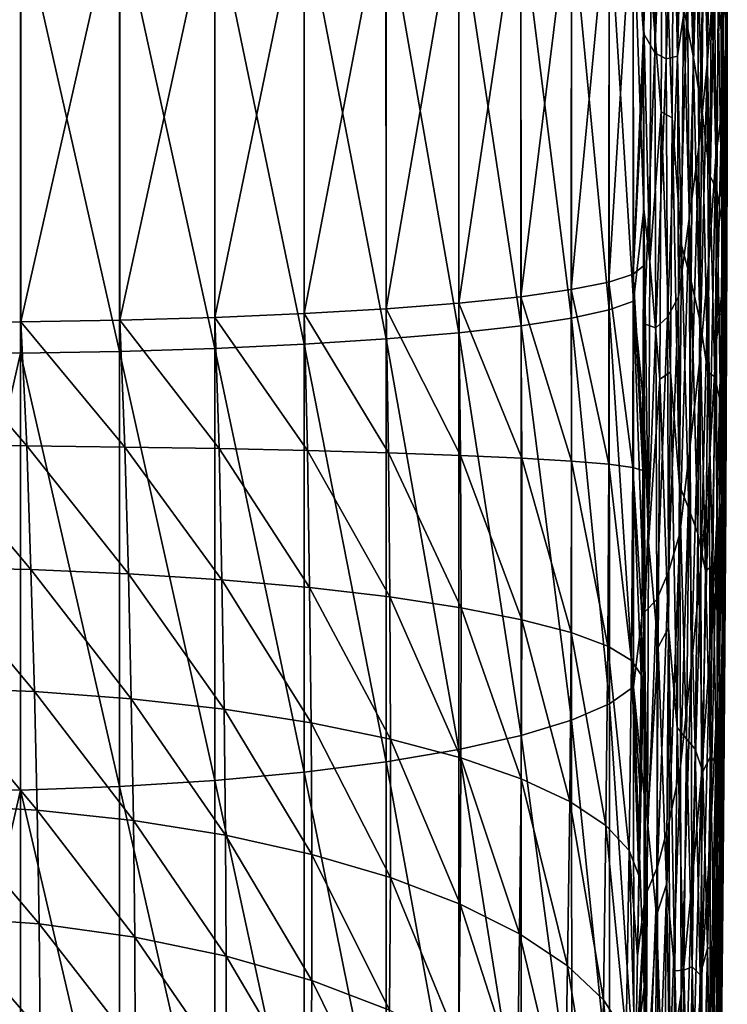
# Model space of a CAD drawing. Header units: metres. Extents: x -22 to 73, y -229 to 22.
# Tile 393 of 447: x 69.6 to 72.54, y -4.54 to -0.45. Entities that reach past the tile are written whole.
import ezdxf

# ---------------------------------------------------------------- set-up
doc = ezdxf.new("R2010")
doc.units = ezdxf.units.M
doc.layers.add('solid_509500_SW0001', color=7, linetype='CONTINUOUS')

msp = doc.modelspace()

# ---------------------------------------------------------------- linework, layer by layer
at = {"layer": 'solid_509500_SW0001'}
for points in [[(72.327446, 0.415162, 81.671509), (72.333565, -0.597671, 81.400063), (72.369118, 0.655304, 80.158669)], [(72.333565, -0.597671, 81.400063), (72.37606, -0.315713, 79.846611), (72.369118, 0.655304, 80.158669)], [(72.53997, -1.048313, 67.994186), (72.538803, -0.074412, 66.602036), (72.539543, 0.633861, 67.095177)], [(72.54071, -0.342512, 68.489906), (72.53997, -1.048313, 67.994186), (72.539543, 0.633861, 67.095177)], [(72.358322, -0.394793, 55.442562), (72.36483, 0.581165, 55.748699), (72.398659, -0.596896, 56.997326)], [(72.36483, 0.581165, 55.748699), (72.405655, 0.325987, 57.34071), (72.398659, -0.596896, 56.997326)], [(72.236053, 0.567881, 84.728706), (72.192879, -0.501645, 86.087738), (72.240433, -0.584389, 84.55912)], [(72.193161, 0.143769, 86.094421), (72.192879, -0.501645, 86.087738), (72.236053, 0.567881, 84.728706)], [(72.236053, 0.567881, 84.728706), (72.240433, -0.584389, 84.55912), (72.28215, 0.476041, 83.221375)], [(72.451561, 0.211377, 76.634262), (72.457733, -0.631778, 76.226578), (72.482094, 0.549138, 75.001854)], [(72.457733, -0.631778, 76.226578), (72.487938, -0.237899, 74.575127), (72.482094, 0.549138, 75.001854)], [(72.240433, -0.584389, 84.55912), (72.287552, -0.608948, 82.997742), (72.28215, 0.476041, 83.221375)], [(72.28215, 0.476041, 83.221375), (72.287552, -0.608948, 82.997742), (72.327446, 0.415162, 81.671509)], [(72.287552, -0.608948, 82.997742), (72.333565, -0.597671, 81.400063), (72.327446, 0.415162, 81.671509)], [(72.503212, -0.386826, 62.402004), (72.507996, 0.371238, 62.855034), (72.524117, -0.559291, 64.244812)], [(72.507996, 0.371238, 62.855034), (72.527718, 0.170344, 64.720482), (72.524117, -0.559291, 64.244812)], [(72.531158, 0.112554, 70.863762), (72.53334, -0.606681, 70.377541), (72.53997, 0.364715, 68.983597)], [(72.53334, -0.606681, 70.377541), (72.54071, -0.342512, 68.489906), (72.53997, 0.364715, 68.983597)], [(72.398659, -0.596896, 56.997326), (72.405655, 0.325987, 57.34071), (72.435593, -0.81813, 58.58255)], [(72.405655, 0.325987, 57.34071), (72.442719, 0.046175, 58.957954), (72.435593, -0.81813, 58.58255)], [(72.223381, -0.291808, 50.864441), (72.272118, 0.27264, 52.464787), (72.26683, -0.829284, 52.27449)], [(72.26683, -0.829284, 52.27449), (72.272118, 0.27264, 52.464787), (72.311447, -0.854162, 53.771172)], [(72.272118, 0.27264, 52.464787), (72.317741, 0.191698, 54.011242), (72.311447, -0.854162, 53.771172)], [(72.415855, -0.072255, 78.250969), (72.422073, -0.973962, 77.868034), (72.451561, 0.211377, 76.634262)], [(72.422073, -0.973962, 77.868034), (72.457733, -0.631778, 76.226578), (72.451561, 0.211377, 76.634262)], [(72.311447, -0.854162, 53.771172), (72.317741, 0.191698, 54.011242), (72.350883, -1.382699, 55.177532)], [(72.317741, 0.191698, 54.011242), (72.358322, -0.394793, 55.442562), (72.350883, -1.382699, 55.177532)], [(72.524117, -0.559291, 64.244812), (72.527718, 0.170344, 64.720482), (72.536591, -0.78529, 66.112648)], [(72.527718, 0.170344, 64.720482), (72.538803, -0.074412, 66.602036), (72.536591, -0.78529, 66.112648)], [(72.150581, 0.101855, 86.512016), (72.192879, -0.501645, 86.087738), (72.193161, 0.143769, 86.094421)], [(69.608696, 0.11676, 88.970963), (69.194641, 0.115882, 88.99968), (69.193993, -1.703648, 88.930779)], [(69.608696, 0.11676, 88.970963), (69.193993, -1.703648, 88.930779), (69.608711, -1.701468, 88.902061)], [(69.608696, 0.11676, 88.970963), (69.608711, -1.701468, 88.902061), (70.019508, 0.116083, 88.884048)], [(69.608711, -1.701468, 88.902061), (70.019493, -1.694563, 88.815331), (70.019508, 0.116083, 88.884048)], [(70.019508, 0.116083, 88.884048), (70.019493, -1.694563, 88.815331), (70.414154, 0.115098, 88.740631)], [(70.019493, -1.694563, 88.815331), (70.414108, -1.683068, 88.672279), (70.414154, 0.115098, 88.740631)], [(70.414154, 0.115098, 88.740631), (70.414108, -1.683068, 88.672279), (70.784904, 0.113825, 88.543518)], [(70.414108, -1.683068, 88.672279), (70.784821, -1.667208, 88.475708), (70.784904, 0.113825, 88.543518)], [(70.784904, 0.113825, 88.543518), (70.784821, -1.667208, 88.475708), (71.124504, 0.112288, 88.296562)], [(70.784821, -1.667208, 88.475708), (71.124367, -1.647295, 88.229485), (71.124504, 0.112288, 88.296562)], [(71.124504, 0.112288, 88.296562), (71.124367, -1.647295, 88.229485), (71.4263, 0.110518, 88.004616)], [(71.124367, -1.647295, 88.229485), (71.426094, -1.623717, 87.938416), (71.4263, 0.110518, 88.004616)], [(71.4263, 0.110518, 88.004616), (71.426094, -1.623717, 87.938416), (71.684372, 0.10855, 87.673393)], [(71.426094, -1.623717, 87.938416), (71.684097, -1.596937, 87.608208), (71.684372, 0.10855, 87.673393)], [(71.684372, 0.10855, 87.673393), (71.684097, -1.596937, 87.608208), (71.893677, 0.106422, 87.30938)], [(71.684097, -1.596937, 87.608208), (71.893311, -1.56748, 87.245338), (71.893677, 0.106422, 87.30938)], [(71.893677, 0.106422, 87.30938), (71.893311, -1.56748, 87.245338), (72.050095, 0.104176, 86.919708)], [(71.893311, -1.56748, 87.245338), (72.049644, -1.535923, 86.856903), (72.050095, 0.104176, 86.919708)], [(72.050095, 0.104176, 86.919708), (72.049644, -1.535923, 86.856903), (72.150581, 0.101855, 86.512016)], [(72.049644, -1.535923, 86.856903), (72.15004, -1.502883, 86.450523), (72.150581, 0.101855, 86.512016)], [(72.150581, 0.101855, 86.512016), (72.15004, -1.502883, 86.450523), (72.192879, -0.501645, 86.087738)], [(72.513527, -0.092031, 72.732147), (72.517014, -0.834868, 72.261864), (72.531158, 0.112554, 70.863762)], [(72.517014, -0.834868, 72.261864), (72.53334, -0.606681, 70.377541), (72.531158, 0.112554, 70.863762)], [(72.435593, -0.81813, 58.58255), (72.442719, 0.046175, 58.957954), (72.467903, -1.093626, 60.188454)], [(72.442719, 0.046175, 58.957954), (72.474846, -0.287548, 60.58987), (72.467903, -1.093626, 60.188454)], [(69.607613, -0.004034, 47.028568), (69.195404, -1.826535, 47.079586), (69.194595, 0.003869, 47)], [(69.607567, -1.83191, 47.108612), (69.195404, -1.826535, 47.079586), (69.607613, -0.004034, 47.028568)], [(69.607567, -1.83191, 47.108612), (69.607613, -0.004034, 47.028568), (70.018539, -1.824104, 47.194946)], [(69.607613, -0.004034, 47.028568), (70.018555, -0.003826, 47.115368), (70.018539, -1.824104, 47.194946)], [(70.018539, -1.824104, 47.194946), (70.018555, -0.003826, 47.115368), (70.413376, -1.811367, 47.337612)], [(70.018555, -0.003826, 47.115368), (70.413345, -0.003614, 47.258713), (70.413376, -1.811367, 47.337612)], [(70.413345, -0.003614, 47.258713), (70.784248, -0.003403, 47.455788), (70.78434, -1.793948, 47.533813)], [(70.413376, -1.811367, 47.337612), (70.413345, -0.003614, 47.258713), (70.78434, -1.793948, 47.533813)], [(70.784248, -0.003403, 47.455788), (71.123993, -0.003196, 47.702732), (71.124161, -1.77219, 47.779705)], [(70.78434, -1.793948, 47.533813), (70.784248, -0.003403, 47.455788), (71.124161, -1.77219, 47.779705)], [(71.123993, -0.003196, 47.702732), (71.425919, -0.002998, 47.994705), (71.42617, -1.746518, 48.070465)], [(71.124161, -1.77219, 47.779705), (71.123993, -0.003196, 47.702732), (71.42617, -1.746518, 48.070465)], [(71.425919, -0.002998, 47.994705), (71.684113, -0.002811, 48.325985), (71.684456, -1.717436, 48.400394)], [(71.42617, -1.746518, 48.070465), (71.425919, -0.002998, 47.994705), (71.684456, -1.717436, 48.400394)], [(71.684113, -0.002811, 48.325985), (71.893509, -0.002641, 48.690075), (71.893951, -1.685514, 48.763031)], [(71.684456, -1.717436, 48.400394), (71.684113, -0.002811, 48.325985), (71.893951, -1.685514, 48.763031)], [(71.893509, -0.002641, 48.690075), (72.049995, -0.00249, 49.079842), (72.050552, -1.651377, 49.15126)], [(71.893951, -1.685514, 48.763031), (71.893509, -0.002641, 48.690075), (72.050552, -1.651377, 49.15126)], [(72.049995, -0.00249, 49.079842), (72.15052, -0.002361, 49.487644), (72.151192, -1.615695, 49.557476)], [(72.050552, -1.651377, 49.15126), (72.049995, -0.00249, 49.079842), (72.151192, -1.615695, 49.557476)], [(72.15052, -0.002361, 49.487644), (72.193283, -0.415873, 49.909634), (72.193695, -1.233881, 49.946552)], [(72.151192, -1.615695, 49.557476), (72.15052, -0.002361, 49.487644), (72.193695, -1.233881, 49.946552)], [(72.37606, -0.315713, 79.846611), (72.382011, -1.272779, 79.494659), (72.415855, -0.072255, 78.250969)], [(72.382011, -1.272779, 79.494659), (72.422073, -0.973962, 77.868034), (72.415855, -0.072255, 78.250969)], [(72.53997, -1.048313, 67.994186), (72.536591, -0.78529, 66.112648), (72.538803, -0.074412, 66.602036)], [(72.487938, -0.237899, 74.575127), (72.492485, -1.013902, 74.129044), (72.513527, -0.092031, 72.732147)], [(72.492485, -1.013902, 74.129044), (72.517014, -0.834868, 72.261864), (72.513527, -0.092031, 72.732147)], [(72.457733, -0.631778, 76.226578), (72.462669, -1.461454, 75.792755), (72.487938, -0.237899, 74.575127)], [(72.462669, -1.461454, 75.792755), (72.492485, -1.013902, 74.129044), (72.487938, -0.237899, 74.575127)], [(72.193283, -0.415873, 49.909634), (72.223381, -0.291808, 50.864441), (72.21907, -1.452335, 50.759987)], [(72.21907, -1.452335, 50.759987), (72.223381, -0.291808, 50.864441), (72.26683, -0.829284, 52.27449)], [(72.333565, -0.597671, 81.400063), (72.33886, -1.597139, 81.083168), (72.37606, -0.315713, 79.846611)], [(72.33886, -1.597139, 81.083168), (72.382011, -1.272779, 79.494659), (72.37606, -0.315713, 79.846611)], [(72.467903, -1.093626, 60.188454), (72.474846, -0.287548, 60.58987), (72.49707, -1.15398, 61.964272)], [(72.474846, -0.287548, 60.58987), (72.503212, -0.386826, 62.402004), (72.49707, -1.15398, 61.964272)], [(72.53334, -0.606681, 70.377541), (72.534065, -1.320543, 69.883484), (72.54071, -0.342512, 68.489906)], [(72.534065, -1.320543, 69.883484), (72.53997, -1.048313, 67.994186), (72.54071, -0.342512, 68.489906)], [(72.350883, -1.382699, 55.177532), (72.358322, -0.394793, 55.442562), (72.390587, -1.532067, 56.688534)], [(72.358322, -0.394793, 55.442562), (72.398659, -0.596896, 56.997326), (72.390587, -1.532067, 56.688534)], [(72.49707, -1.15398, 61.964272), (72.503212, -0.386826, 62.402004), (72.519073, -1.295115, 63.778683)], [(72.503212, -0.386826, 62.402004), (72.524117, -0.559291, 64.244812), (72.519073, -1.295115, 63.778683)], [(72.193695, -1.233881, 49.946552), (72.193283, -0.415873, 49.909634), (72.21907, -1.452335, 50.759987)], [(72.15004, -1.502883, 86.450523), (72.192818, -0.663335, 86.082458), (72.192879, -0.501645, 86.087738)], [(72.192879, -0.501645, 86.087738), (72.192818, -0.663335, 86.082458), (72.192505, -1.469043, 86.034576)], [(72.195679, -1.709716, 85.908936), (72.192879, -0.501645, 86.087738), (72.192505, -1.469043, 86.034576)], [(72.240433, -0.584389, 84.55912), (72.192879, -0.501645, 86.087738), (72.195679, -1.709716, 85.908936)], [(72.519073, -1.295115, 63.778683), (72.524117, -0.559291, 64.244812), (72.532898, -1.498735, 65.627014)], [(72.524117, -0.559291, 64.244812), (72.536591, -0.78529, 66.112648), (72.532898, -1.498735, 65.627014)], [(72.240433, -0.584389, 84.55912), (72.195679, -1.709716, 85.908936), (72.244301, -1.726266, 84.328087)], [(72.240433, -0.584389, 84.55912), (72.244301, -1.726266, 84.328087), (72.287552, -0.608948, 82.997742)], [(72.244301, -1.726266, 84.328087), (72.292282, -1.681651, 82.720581), (72.287552, -0.608948, 82.997742)], [(72.287552, -0.608948, 82.997742), (72.292282, -1.681651, 82.720581), (72.333565, -0.597671, 81.400063)], [(72.292282, -1.681651, 82.720581), (72.33886, -1.597139, 81.083168), (72.333565, -0.597671, 81.400063)], [(72.390587, -1.532067, 56.688534), (72.398659, -0.596896, 56.997326), (72.427277, -1.694162, 58.234833)], [(72.398659, -0.596896, 56.997326), (72.435593, -0.81813, 58.58255), (72.427277, -1.694162, 58.234833)], [(72.517014, -0.834868, 72.261864), (72.519104, -1.568825, 71.777962), (72.53334, -0.606681, 70.377541)], [(72.519104, -1.568825, 71.777962), (72.519806, -2.293626, 71.280518), (72.53334, -0.606681, 70.377541)], [(72.519806, -2.293626, 71.280518), (72.534065, -1.320543, 69.883484), (72.53334, -0.606681, 70.377541)], [(72.422073, -0.973962, 77.868034), (72.427162, -1.860492, 77.451988), (72.457733, -0.631778, 76.226578)], [(72.427162, -1.860492, 77.451988), (72.462669, -1.461454, 75.792755), (72.457733, -0.631778, 76.226578)], [(72.15004, -1.502883, 86.450523), (72.192505, -1.469043, 86.034576), (72.192818, -0.663335, 86.082458)], [(72.537743, -1.752686, 67.496437), (72.532898, -1.498735, 65.627014), (72.536591, -0.78529, 66.112648)], [(72.53997, -1.048313, 67.994186), (72.537743, -1.752686, 67.496437), (72.536591, -0.78529, 66.112648)], [(72.21907, -1.452335, 50.759987), (72.26683, -0.829284, 52.27449), (72.260925, -1.938706, 52.1394)], [(72.260925, -1.938706, 52.1394), (72.26683, -0.829284, 52.27449), (72.304375, -1.909561, 53.579494)], [(72.26683, -0.829284, 52.27449), (72.311447, -0.854162, 53.771172), (72.304375, -1.909561, 53.579494)], [(72.304375, -1.909561, 53.579494), (72.311447, -0.854162, 53.771172), (72.342514, -2.380378, 54.953415)], [(72.311447, -0.854162, 53.771172), (72.350883, -1.382699, 55.177532), (72.342514, -2.380378, 54.953415)], [(72.427277, -1.694162, 58.234833), (72.435593, -0.81813, 58.58255), (72.459694, -1.909979, 59.807915)], [(72.435593, -0.81813, 58.58255), (72.467903, -1.093626, 60.188454), (72.459694, -1.909979, 59.807915)], [(72.492485, -1.013902, 74.129044), (72.495735, -1.778268, 73.663635), (72.517014, -0.834868, 72.261864)], [(72.495735, -1.778268, 73.663635), (72.519104, -1.568825, 71.777962), (72.517014, -0.834868, 72.261864)], [(72.382011, -1.272779, 79.494659), (72.386971, -2.213897, 79.102913), (72.422073, -0.973962, 77.868034)], [(72.386971, -2.213897, 79.102913), (72.427162, -1.860492, 77.451988), (72.422073, -0.973962, 77.868034)], [(72.462669, -1.461454, 75.792755), (72.46637, -2.276657, 75.332878), (72.492485, -1.013902, 74.129044)], [(72.46637, -2.276657, 75.332878), (72.495735, -1.778268, 73.663635), (72.492485, -1.013902, 74.129044)], [(72.531151, -2.731819, 68.872032), (72.537743, -1.752686, 67.496437), (72.53997, -1.048313, 67.994186)], [(72.533333, -2.028944, 69.381622), (72.531151, -2.731819, 68.872032), (72.53997, -1.048313, 67.994186)], [(72.534065, -1.320543, 69.883484), (72.533333, -2.028944, 69.381622), (72.53997, -1.048313, 67.994186)], [(72.459694, -1.909979, 59.807915), (72.467903, -1.093626, 60.188454), (72.489555, -1.929768, 61.541748)], [(72.467903, -1.093626, 60.188454), (72.49707, -1.15398, 61.964272), (72.489555, -1.929768, 61.541748)], [(72.489555, -1.929768, 61.541748), (72.49707, -1.15398, 61.964272), (72.512589, -2.036922, 63.322041)], [(72.49707, -1.15398, 61.964272), (72.519073, -1.295115, 63.778683), (72.512589, -2.036922, 63.322041)], [(72.151192, -1.615695, 49.557476), (72.193695, -1.233881, 49.946552), (72.194145, -2.049423, 50.020409)], [(72.193695, -1.233881, 49.946552), (72.21907, -1.452335, 50.759987), (72.21431, -2.615841, 50.717468)], [(72.194145, -2.049423, 50.020409), (72.193695, -1.233881, 49.946552), (72.21431, -2.615841, 50.717468)], [(72.33886, -1.597139, 81.083168), (72.343346, -2.580846, 80.720978), (72.382011, -1.272779, 79.494659)], [(72.343346, -2.580846, 80.720978), (72.386971, -2.213897, 79.102913), (72.382011, -1.272779, 79.494659)], [(72.512589, -2.036922, 63.322041), (72.519073, -1.295115, 63.778683), (72.527725, -2.214701, 65.145103)], [(72.519073, -1.295115, 63.778683), (72.532898, -1.498735, 65.627014), (72.527725, -2.214701, 65.145103)], [(72.519112, -3.00903, 70.769646), (72.533333, -2.028944, 69.381622), (72.534065, -1.320543, 69.883484)], [(72.519806, -2.293626, 71.280518), (72.519112, -3.00903, 70.769646), (72.534065, -1.320543, 69.883484)], [(72.342514, -2.380378, 54.953415), (72.350883, -1.382699, 55.177532), (72.381439, -2.477814, 56.414131)], [(72.350883, -1.382699, 55.177532), (72.390587, -1.532067, 56.688534), (72.381439, -2.477814, 56.414131)], [(72.15004, -1.502883, 86.450523), (72.19075, -2.187567, 86.009827), (72.192505, -1.469043, 86.034576)], [(72.19075, -2.187567, 86.009827), (72.195679, -1.709716, 85.908936), (72.192505, -1.469043, 86.034576)], [(72.21431, -2.615841, 50.717468), (72.21907, -1.452335, 50.759987), (72.260925, -1.938706, 52.1394)], [(72.427162, -1.860492, 77.451988), (72.431114, -2.730391, 77.002983), (72.462669, -1.461454, 75.792755)], [(72.431114, -2.730391, 77.002983), (72.46637, -2.276657, 75.332878), (72.462669, -1.461454, 75.792755)], [(72.148224, -2.305912, 86.42765), (72.15004, -1.502883, 86.450523), (72.049644, -1.535923, 86.856903)], [(72.148224, -2.305912, 86.42765), (72.190109, -2.318784, 86.01265), (72.15004, -1.502883, 86.450523)], [(72.15004, -1.502883, 86.450523), (72.190109, -2.318784, 86.01265), (72.19075, -2.187567, 86.009827)], [(72.534035, -2.455632, 66.996681), (72.527725, -2.214701, 65.145103), (72.532898, -1.498735, 65.627014)], [(72.537743, -1.752686, 67.496437), (72.534035, -2.455632, 66.996681), (72.532898, -1.498735, 65.627014)], [(72.049126, -2.292775, 86.832863), (72.049644, -1.535923, 86.856903), (71.893311, -1.56748, 87.245338)], [(72.049126, -2.292775, 86.832863), (72.148224, -2.305912, 86.42765), (72.049644, -1.535923, 86.856903)], [(72.381439, -2.477814, 56.414131), (72.390587, -1.532067, 56.688534), (72.417778, -2.58068, 57.914585)], [(72.390587, -1.532067, 56.688534), (72.427277, -1.694162, 58.234833), (72.417778, -2.58068, 57.914585)], [(71.894714, -2.279896, 87.22039), (71.893311, -1.56748, 87.245338), (71.684097, -1.596937, 87.608208)], [(71.894714, -2.279896, 87.22039), (72.049126, -2.292775, 86.832863), (71.893311, -1.56748, 87.245338)], [(72.495735, -1.778268, 73.663635), (72.497688, -2.530441, 73.178993), (72.519104, -1.568825, 71.777962)], [(72.497688, -2.530441, 73.178993), (72.498337, -3.269913, 72.675308), (72.519104, -1.568825, 71.777962)], [(72.498337, -3.269913, 72.675308), (72.519806, -2.293626, 71.280518), (72.519104, -1.568825, 71.777962)], [(71.432945, -2.255898, 87.912903), (71.426094, -1.623717, 87.938416), (71.124367, -1.647295, 88.229485)], [(71.687988, -2.267524, 87.582741), (71.684097, -1.596937, 87.608208), (71.426094, -1.623717, 87.938416)], [(71.432945, -2.255898, 87.912903), (71.687988, -2.267524, 87.582741), (71.426094, -1.623717, 87.938416)], [(71.687988, -2.267524, 87.582741), (71.894714, -2.279896, 87.22039), (71.684097, -1.596937, 87.608208)], [(72.050552, -1.651377, 49.15126), (72.151192, -1.615695, 49.557476), (72.152016, -3.216842, 49.767479)], [(72.151192, -1.615695, 49.557476), (72.194145, -2.049423, 50.020409), (72.194649, -2.860806, 50.131042)], [(72.152016, -3.216842, 49.767479), (72.151192, -1.615695, 49.557476), (72.194649, -2.860806, 50.131042)], [(72.292282, -1.681651, 82.720581), (72.296333, -2.739055, 82.390091), (72.33886, -1.597139, 81.083168)], [(72.296333, -2.739055, 82.390091), (72.343346, -2.580846, 80.720978), (72.33886, -1.597139, 81.083168)], [(70.7985, -2.235767, 88.451836), (70.784821, -1.667208, 88.475708), (70.414108, -1.683068, 88.672279)], [(71.134529, -2.245244, 88.204483), (71.124367, -1.647295, 88.229485), (70.784821, -1.667208, 88.475708)], [(70.7985, -2.235767, 88.451836), (71.134529, -2.245244, 88.204483), (70.784821, -1.667208, 88.475708)], [(71.134529, -2.245244, 88.204483), (71.432945, -2.255898, 87.912903), (71.124367, -1.647295, 88.229485)], [(71.893951, -1.685514, 48.763031), (72.050552, -1.651377, 49.15126), (72.051239, -3.287801, 49.365952)], [(72.051239, -3.287801, 49.365952), (72.050552, -1.651377, 49.15126), (72.152016, -3.216842, 49.767479)], [(69.632706, -2.216102, 88.885498), (69.608711, -1.701468, 88.902061), (69.193993, -1.703648, 88.930779)], [(69.632706, -2.216102, 88.885498), (69.193993, -1.703648, 88.930779), (69.216621, -2.212893, 88.917923)], [(70.040253, -2.221054, 88.795677), (70.019493, -1.694563, 88.815331), (69.608711, -1.701468, 88.902061)], [(69.632706, -2.216102, 88.885498), (70.040253, -2.221054, 88.795677), (69.608711, -1.701468, 88.902061)], [(70.431374, -2.227652, 88.650185), (70.414108, -1.683068, 88.672279), (70.019493, -1.694563, 88.815331)], [(70.040253, -2.221054, 88.795677), (70.431374, -2.227652, 88.650185), (70.019493, -1.694563, 88.815331)], [(70.431374, -2.227652, 88.650185), (70.7985, -2.235767, 88.451836), (70.414108, -1.683068, 88.672279)], [(71.684456, -1.717436, 48.400394), (71.893951, -1.685514, 48.763031), (71.894508, -3.355658, 48.982224)], [(71.894508, -3.355658, 48.982224), (71.893951, -1.685514, 48.763031), (72.051239, -3.287801, 49.365952)], [(72.186005, -2.909891, 86.053543), (72.198105, -2.905938, 85.661835), (72.195679, -1.709716, 85.908936)], [(72.190109, -2.318784, 86.01265), (72.186005, -2.909891, 86.053543), (72.195679, -1.709716, 85.908936)], [(72.19075, -2.187567, 86.009827), (72.190109, -2.318784, 86.01265), (72.195679, -1.709716, 85.908936)], [(72.244301, -1.726266, 84.328087), (72.195679, -1.709716, 85.908936), (72.198105, -2.905938, 85.661835)], [(72.244301, -1.726266, 84.328087), (72.247658, -2.854124, 84.035835), (72.292282, -1.681651, 82.720581)], [(72.247658, -2.854124, 84.035835), (72.296333, -2.739055, 82.390091), (72.292282, -1.681651, 82.720581)], [(72.417778, -2.58068, 57.914585), (72.427277, -1.694162, 58.234833), (72.450226, -2.735791, 59.448063)], [(72.427277, -1.694162, 58.234833), (72.459694, -1.909979, 59.807915), (72.450226, -2.735791, 59.448063)], [(71.124161, -1.77219, 47.779705), (71.42617, -1.746518, 48.070465), (71.426491, -3.476825, 48.297768)], [(71.42617, -1.746518, 48.070465), (71.684456, -1.717436, 48.400394), (71.684891, -3.41908, 48.623821)], [(71.426491, -3.476825, 48.297768), (71.42617, -1.746518, 48.070465), (71.684891, -3.41908, 48.623821)], [(71.684891, -3.41908, 48.623821), (71.684456, -1.717436, 48.400394), (71.894508, -3.355658, 48.982224)], [(72.244301, -1.726266, 84.328087), (72.198105, -2.905938, 85.661835), (72.247658, -2.854124, 84.035835)], [(72.527504, -3.429129, 68.35482), (72.534035, -2.455632, 66.996681), (72.537743, -1.752686, 67.496437)], [(72.531151, -2.731819, 68.872032), (72.527504, -3.429129, 68.35482), (72.537743, -1.752686, 67.496437)], [(70.413376, -1.811367, 47.337612), (70.78434, -1.793948, 47.533813), (70.784477, -3.570891, 47.767509)], [(70.78434, -1.793948, 47.533813), (71.124161, -1.77219, 47.779705), (71.124382, -3.527762, 48.010452)], [(70.784477, -3.570891, 47.767509), (70.78434, -1.793948, 47.533813), (71.124382, -3.527762, 48.010452)], [(71.124382, -3.527762, 48.010452), (71.124161, -1.77219, 47.779705), (71.426491, -3.476825, 48.297768)], [(72.46637, -2.276657, 75.332878), (72.468842, -3.076452, 74.84713), (72.495735, -1.778268, 73.663635)], [(72.468842, -3.076452, 74.84713), (72.497688, -2.530441, 73.178993), (72.495735, -1.778268, 73.663635)], [(69.607567, -1.83191, 47.108612), (69.196388, -3.643048, 47.318409), (69.195404, -1.826535, 47.079586)], [(69.607552, -3.645843, 47.347649), (69.196388, -3.643048, 47.318409), (69.607567, -1.83191, 47.108612)], [(69.607552, -3.645843, 47.347649), (69.607567, -1.83191, 47.108612), (70.018555, -3.630516, 47.432827)], [(69.607567, -1.83191, 47.108612), (70.018539, -1.824104, 47.194946), (70.018555, -3.630516, 47.432827)], [(70.018539, -1.824104, 47.194946), (70.413376, -1.811367, 47.337612), (70.413445, -3.605368, 47.573704)], [(70.018555, -3.630516, 47.432827), (70.018539, -1.824104, 47.194946), (70.413445, -3.605368, 47.573704)], [(70.413445, -3.605368, 47.573704), (70.413376, -1.811367, 47.337612), (70.784477, -3.570891, 47.767509)], [(72.386971, -2.213897, 79.102913), (72.390938, -3.137135, 78.6716), (72.427162, -1.860492, 77.451988)], [(72.390938, -3.137135, 78.6716), (72.431114, -2.730391, 77.002983), (72.427162, -1.860492, 77.451988)], [(72.260925, -1.938706, 52.1394), (72.304375, -1.909561, 53.579494), (72.296509, -2.971763, 53.435925)], [(72.296509, -2.971763, 53.435925), (72.304375, -1.909561, 53.579494), (72.333214, -3.385614, 54.769859)], [(72.304375, -1.909561, 53.579494), (72.342514, -2.380378, 54.953415), (72.333214, -3.385614, 54.769859)], [(72.450226, -2.735791, 59.448063), (72.459694, -1.909979, 59.807915), (72.480675, -2.7137, 61.134285)], [(72.459694, -1.909979, 59.807915), (72.489555, -1.929768, 61.541748), (72.480675, -2.7137, 61.134285)], [(72.21431, -2.615841, 50.717468), (72.260925, -1.938706, 52.1394), (72.254395, -3.052401, 52.059231)], [(72.254395, -3.052401, 52.059231), (72.260925, -1.938706, 52.1394), (72.296509, -2.971763, 53.435925)], [(72.480675, -2.7137, 61.134285), (72.489555, -1.929768, 61.541748), (72.504662, -2.784484, 62.874779)], [(72.489555, -1.929768, 61.541748), (72.512589, -2.036922, 63.322041), (72.504662, -2.784484, 62.874779)], [(72.504662, -2.784484, 62.874779), (72.512589, -2.036922, 63.322041), (72.521072, -2.93313, 64.66687)], [(72.512589, -2.036922, 63.322041), (72.527725, -2.214701, 65.145103), (72.521072, -2.93313, 64.66687)], [(72.517029, -3.714837, 70.245537), (72.531151, -2.731819, 68.872032), (72.533333, -2.028944, 69.381622)], [(72.519112, -3.00903, 70.769646), (72.517029, -3.714837, 70.245537), (72.533333, -2.028944, 69.381622)], [(72.194649, -2.860806, 50.131042), (72.194145, -2.049423, 50.020409), (72.21431, -2.615841, 50.717468)], [(69.650215, -2.730256, 88.927261), (69.216621, -2.212893, 88.917923), (69.236488, -2.721024, 88.962135)], [(69.650215, -2.730256, 88.927261), (69.632706, -2.216102, 88.885498), (69.216621, -2.212893, 88.917923)], [(70.055031, -2.747534, 88.836159), (70.040253, -2.221054, 88.795677), (69.632706, -2.216102, 88.885498)], [(69.650215, -2.730256, 88.927261), (70.055031, -2.747534, 88.836159), (69.632706, -2.216102, 88.885498)], [(70.443176, -2.772524, 88.690575), (70.431374, -2.227652, 88.650185), (70.040253, -2.221054, 88.795677)], [(70.055031, -2.747534, 88.836159), (70.443176, -2.772524, 88.690575), (70.040253, -2.221054, 88.795677)], [(70.807213, -2.804748, 88.493309), (70.7985, -2.235767, 88.451836), (70.431374, -2.227652, 88.650185)], [(70.443176, -2.772524, 88.690575), (70.807213, -2.804748, 88.493309), (70.431374, -2.227652, 88.650185)], [(71.14016, -2.843588, 88.248131), (71.134529, -2.245244, 88.204483), (70.7985, -2.235767, 88.451836)], [(70.807213, -2.804748, 88.493309), (71.14016, -2.843588, 88.248131), (70.7985, -2.235767, 88.451836)], [(71.435638, -2.8883, 87.959747), (71.432945, -2.255898, 87.912903), (71.134529, -2.245244, 88.204483)], [(71.14016, -2.843588, 88.248131), (71.435638, -2.8883, 87.959747), (71.134529, -2.245244, 88.204483)], [(72.343346, -2.580846, 80.720978), (72.347008, -3.546454, 80.313828), (72.386971, -2.213897, 79.102913)], [(72.347008, -3.546454, 80.313828), (72.390938, -3.137135, 78.6716), (72.386971, -2.213897, 79.102913)], [(72.528839, -3.15716, 66.494949), (72.521072, -2.93313, 64.66687), (72.527725, -2.214701, 65.145103)], [(72.534035, -2.455632, 66.996681), (72.528839, -3.15716, 66.494949), (72.527725, -2.214701, 65.145103)], [(71.687988, -2.938027, 87.633682), (71.687988, -2.267524, 87.582741), (71.432945, -2.255898, 87.912903)], [(71.435638, -2.8883, 87.959747), (71.687988, -2.938027, 87.633682), (71.432945, -2.255898, 87.912903)], [(71.89238, -2.991816, 87.276184), (71.894714, -2.279896, 87.22039), (71.687988, -2.267524, 87.582741)], [(71.687988, -2.938027, 87.633682), (71.89238, -2.991816, 87.276184), (71.687988, -2.267524, 87.582741)], [(71.89238, -2.991816, 87.276184), (72.044884, -3.048636, 86.894096), (71.894714, -2.279896, 87.22039)], [(72.044884, -3.048636, 86.894096), (72.049126, -2.292775, 86.832863), (71.894714, -2.279896, 87.22039)], [(72.431114, -2.730391, 77.002983), (72.433945, -3.582275, 76.521317), (72.46637, -2.276657, 75.332878)], [(72.433945, -3.582275, 76.521317), (72.468842, -3.076452, 74.84713), (72.46637, -2.276657, 75.332878)], [(72.044884, -3.048636, 86.894096), (72.142578, -3.107398, 86.494751), (72.049126, -2.292775, 86.832863)], [(72.142578, -3.107398, 86.494751), (72.148224, -2.305912, 86.42765), (72.049126, -2.292775, 86.832863)], [(72.142578, -3.107398, 86.494751), (72.183609, -3.166647, 86.085838), (72.148224, -2.305912, 86.42765)], [(72.148224, -2.305912, 86.42765), (72.183609, -3.166647, 86.085838), (72.186005, -2.909891, 86.053543)], [(72.148224, -2.305912, 86.42765), (72.186005, -2.909891, 86.053543), (72.190109, -2.318784, 86.01265)], [(72.497696, -3.996231, 72.152832), (72.519112, -3.00903, 70.769646), (72.519806, -2.293626, 71.280518)], [(72.498337, -3.269913, 72.675308), (72.497696, -3.996231, 72.152832), (72.519806, -2.293626, 71.280518)], [(72.333214, -3.385614, 54.769859), (72.342514, -2.380378, 54.953415), (72.371208, -3.432378, 56.173763)], [(72.342514, -2.380378, 54.953415), (72.381439, -2.477814, 56.414131), (72.371208, -3.432378, 56.173763)], [(72.371208, -3.432378, 56.173763), (72.381439, -2.477814, 56.414131), (72.407089, -3.476399, 57.621502)], [(72.381439, -2.477814, 56.414131), (72.417778, -2.58068, 57.914585), (72.407089, -3.476399, 57.621502)], [(72.522408, -4.120855, 67.830116), (72.528839, -3.15716, 66.494949), (72.534035, -2.455632, 66.996681)], [(72.527504, -3.429129, 68.35482), (72.522408, -4.120855, 67.830116), (72.534035, -2.455632, 66.996681)], [(72.468842, -3.076452, 74.84713), (72.470078, -3.859972, 74.335808), (72.497688, -2.530441, 73.178993)], [(72.470078, -3.859972, 74.335808), (72.498337, -3.269913, 72.675308), (72.497688, -2.530441, 73.178993)], [(72.194649, -2.860806, 50.131042), (72.21431, -2.615841, 50.717468), (72.209091, -3.778607, 50.736462)], [(72.209091, -3.778607, 50.736462), (72.21431, -2.615841, 50.717468), (72.254395, -3.052401, 52.059231)], [(72.296333, -2.739055, 82.390091), (72.299706, -3.778203, 82.006683), (72.343346, -2.580846, 80.720978)], [(72.299706, -3.778203, 82.006683), (72.347008, -3.546454, 80.313828), (72.343346, -2.580846, 80.720978)], [(72.407089, -3.476399, 57.621502), (72.417778, -2.58068, 57.914585), (72.439491, -3.57021, 59.10862)], [(72.417778, -2.58068, 57.914585), (72.450226, -2.735791, 59.448063), (72.439491, -3.57021, 59.10862)], [(69.664787, -3.236859, 89.026527), (69.236488, -2.721024, 88.962135), (69.253365, -3.221151, 89.063019)], [(69.664787, -3.236859, 89.026527), (69.650215, -2.730256, 88.927261), (69.236488, -2.721024, 88.962135)], [(70.066895, -3.266685, 88.935654), (70.055031, -2.747534, 88.836159), (69.650215, -2.730256, 88.927261)], [(69.664787, -3.236859, 89.026527), (70.066895, -3.266685, 88.935654), (69.650215, -2.730256, 88.927261)], [(72.247658, -2.854124, 84.035835), (72.250488, -3.964391, 83.682861), (72.296333, -2.739055, 82.390091)], [(72.250488, -3.964391, 83.682861), (72.299706, -3.778203, 82.006683), (72.296333, -2.739055, 82.390091)], [(72.390938, -3.137135, 78.6716), (72.393913, -4.040634, 78.201126), (72.431114, -2.730391, 77.002983)], [(72.393913, -4.040634, 78.201126), (72.433945, -3.582275, 76.521317), (72.431114, -2.730391, 77.002983)], [(72.439491, -3.57021, 59.10862), (72.450226, -2.735791, 59.448063), (72.470428, -3.505251, 60.741676)], [(72.450226, -2.735791, 59.448063), (72.480675, -2.7137, 61.134285), (72.470428, -3.505251, 60.741676)], [(72.470428, -3.505251, 60.741676), (72.480675, -2.7137, 61.134285), (72.4953, -3.537546, 62.436764)], [(72.480675, -2.7137, 61.134285), (72.504662, -2.784484, 62.874779), (72.4953, -3.537546, 62.436764)], [(72.51355, -4.410889, 69.708427), (72.527504, -3.429129, 68.35482), (72.531151, -2.731819, 68.872032)], [(72.517029, -3.714837, 70.245537), (72.51355, -4.410889, 69.708427), (72.531151, -2.731819, 68.872032)], [(70.452072, -3.310063, 88.79213), (70.443176, -2.772524, 88.690575), (70.055031, -2.747534, 88.836159)], [(70.066895, -3.266685, 88.935654), (70.452072, -3.310063, 88.79213), (70.055031, -2.747534, 88.836159)], [(70.813004, -3.366168, 88.598679), (70.807213, -2.804748, 88.493309), (70.443176, -2.772524, 88.690575)], [(70.452072, -3.310063, 88.79213), (70.813004, -3.366168, 88.598679), (70.443176, -2.772524, 88.690575)], [(71.14283, -3.433935, 88.358963), (71.14016, -2.843588, 88.248131), (70.807213, -2.804748, 88.493309)], [(70.813004, -3.366168, 88.598679), (71.14283, -3.433935, 88.358963), (70.807213, -2.804748, 88.493309)], [(72.4953, -3.537546, 62.436764), (72.504662, -2.784484, 62.874779), (72.512947, -3.653956, 64.192268)], [(72.504662, -2.784484, 62.874779), (72.521072, -2.93313, 64.66687), (72.512947, -3.653956, 64.192268)], [(71.435303, -3.512079, 88.077545), (71.435638, -2.8883, 87.959747), (71.14016, -2.843588, 88.248131)], [(71.14283, -3.433935, 88.358963), (71.435303, -3.512079, 88.077545), (71.14016, -2.843588, 88.248131)], [(72.152016, -3.216842, 49.767479), (72.194649, -2.860806, 50.131042), (72.195198, -3.666599, 50.278271)], [(72.195198, -3.666599, 50.278271), (72.194649, -2.860806, 50.131042), (72.209091, -3.778607, 50.736462)], [(72.247658, -2.854124, 84.035835), (72.198105, -2.905938, 85.661835), (72.20018, -4.085999, 85.346252)], [(72.247658, -2.854124, 84.035835), (72.20018, -4.085999, 85.346252), (72.250488, -3.964391, 83.682861)], [(71.435303, -3.512079, 88.077545), (71.68486, -3.599114, 87.759758), (71.435638, -2.8883, 87.959747)], [(71.68486, -3.599114, 87.759758), (71.687988, -2.938027, 87.633682), (71.435638, -2.8883, 87.959747)], [(71.68486, -3.599114, 87.759758), (71.886765, -3.69339, 87.411636), (71.687988, -2.938027, 87.633682)], [(71.886765, -3.69339, 87.411636), (71.89238, -2.991816, 87.276184), (71.687988, -2.938027, 87.633682)], [(72.167915, -4.334769, 86.348602), (72.20018, -4.085999, 85.346252), (72.198105, -2.905938, 85.661835)], [(72.17321, -4.000582, 86.253418), (72.167915, -4.334769, 86.348602), (72.198105, -2.905938, 85.661835)], [(72.17836, -3.627422, 86.166374), (72.17321, -4.000582, 86.253418), (72.198105, -2.905938, 85.661835)], [(72.183609, -3.166647, 86.085838), (72.17836, -3.627422, 86.166374), (72.198105, -2.905938, 85.661835)], [(72.186005, -2.909891, 86.053543), (72.183609, -3.166647, 86.085838), (72.198105, -2.905938, 85.661835)], [(72.522163, -3.857282, 65.991264), (72.512947, -3.653956, 64.192268), (72.521072, -2.93313, 64.66687)], [(72.528839, -3.15716, 66.494949), (72.522163, -3.857282, 65.991264), (72.521072, -2.93313, 64.66687)], [(72.254395, -3.052401, 52.059231), (72.296509, -2.971763, 53.435925), (72.287865, -4.038006, 53.339981)], [(72.287865, -4.038006, 53.339981), (72.296509, -2.971763, 53.435925), (72.32299, -4.396164, 54.62635)], [(72.296509, -2.971763, 53.435925), (72.333214, -3.385614, 54.769859), (72.32299, -4.396164, 54.62635)], [(71.886765, -3.69339, 87.411636), (72.037193, -3.793117, 87.039795), (71.89238, -2.991816, 87.276184)], [(72.037193, -3.793117, 87.039795), (72.044884, -3.048636, 86.894096), (71.89238, -2.991816, 87.276184)], [(72.49575, -4.708996, 71.6119), (72.517029, -3.714837, 70.245537), (72.519112, -3.00903, 70.769646)], [(72.497696, -3.996231, 72.152832), (72.49575, -4.708996, 71.6119), (72.519112, -3.00903, 70.769646)], [(72.037193, -3.793117, 87.039795), (72.133278, -3.896402, 86.651283), (72.044884, -3.048636, 86.894096)], [(72.133278, -3.896402, 86.651283), (72.142578, -3.107398, 86.494751), (72.044884, -3.048636, 86.894096)], [(72.209091, -3.778607, 50.736462), (72.254395, -3.052401, 52.059231), (72.247246, -4.167123, 52.033474)], [(72.247246, -4.167123, 52.033474), (72.254395, -3.052401, 52.059231), (72.287865, -4.038006, 53.339981)], [(72.133278, -3.896402, 86.651283), (72.17321, -4.000582, 86.253418), (72.142578, -3.107398, 86.494751)], [(72.142578, -3.107398, 86.494751), (72.17321, -4.000582, 86.253418), (72.17836, -3.627422, 86.166374)], [(72.142578, -3.107398, 86.494751), (72.17836, -3.627422, 86.166374), (72.183609, -3.166647, 86.085838)], [(72.433945, -3.582275, 76.521317), (72.435638, -4.414835, 76.007416), (72.468842, -3.076452, 74.84713)], [(72.435638, -4.414835, 76.007416), (72.470078, -3.859972, 74.335808), (72.468842, -3.076452, 74.84713)], [(72.347008, -3.546454, 80.313828), (72.349861, -4.4917, 79.862221), (72.390938, -3.137135, 78.6716)], [(72.349861, -4.4917, 79.862221), (72.393913, -4.040634, 78.201126), (72.390938, -3.137135, 78.6716)], [(72.515854, -4.807005, 67.298088), (72.522163, -3.857282, 65.991264), (72.528839, -3.15716, 66.494949)], [(72.522408, -4.120855, 67.830116), (72.515854, -4.807005, 67.298088), (72.528839, -3.15716, 66.494949)], [(69.676216, -3.729349, 89.182251), (69.253365, -3.221151, 89.063019), (69.267044, -3.706871, 89.219398)], [(69.676216, -3.729349, 89.182251), (69.664787, -3.236859, 89.026527), (69.253365, -3.221151, 89.063019)], [(72.051239, -3.287801, 49.365952), (72.152016, -3.216842, 49.767479), (72.153008, -4.79369, 50.116055)], [(72.152016, -3.216842, 49.767479), (72.195198, -3.666599, 50.278271), (72.195808, -4.464772, 50.461723)], [(72.153008, -4.79369, 50.116055), (72.152016, -3.216842, 49.767479), (72.195808, -4.464772, 50.461723)], [(70.075699, -3.771729, 89.093193), (70.066895, -3.266685, 88.935654), (69.664787, -3.236859, 89.026527)], [(69.676216, -3.729349, 89.182251), (70.075699, -3.771729, 89.093193), (69.664787, -3.236859, 89.026527)], [(70.457962, -3.833211, 88.953888), (70.452072, -3.310063, 88.79213), (70.066895, -3.266685, 88.935654)], [(70.075699, -3.771729, 89.093193), (70.457962, -3.833211, 88.953888), (70.066895, -3.266685, 88.935654)], [(72.470078, -3.859972, 74.335808), (72.470085, -4.626412, 73.799316), (72.498337, -3.269913, 72.675308)], [(72.470085, -4.626412, 73.799316), (72.497696, -3.996231, 72.152832), (72.498337, -3.269913, 72.675308)], [(70.815826, -3.912638, 88.766975), (70.813004, -3.366168, 88.598679), (70.452072, -3.310063, 88.79213)], [(70.457962, -3.833211, 88.953888), (70.815826, -3.912638, 88.766975), (70.452072, -3.310063, 88.79213)], [(71.894508, -3.355658, 48.982224), (72.051239, -3.287801, 49.365952), (72.052078, -4.899383, 49.722279)], [(72.052078, -4.899383, 49.722279), (72.051239, -3.287801, 49.365952), (72.153008, -4.79369, 50.116055)], [(71.142548, -4.008517, 88.53595), (71.14283, -3.433935, 88.358963), (70.813004, -3.366168, 88.598679)], [(70.815826, -3.912638, 88.766975), (71.142548, -4.008517, 88.53595), (70.813004, -3.366168, 88.598679)], [(71.684891, -3.41908, 48.623821), (71.894508, -3.355658, 48.982224), (71.895195, -5.000434, 49.345985)], [(71.895195, -5.000434, 49.345985), (71.894508, -3.355658, 48.982224), (72.052078, -4.899383, 49.722279)], [(72.32299, -4.396164, 54.62635), (72.333214, -3.385614, 54.769859), (72.359909, -4.393969, 55.966957)], [(72.333214, -3.385614, 54.769859), (72.371208, -3.432378, 56.173763), (72.359909, -4.393969, 55.966957)], [(71.142548, -4.008517, 88.53595), (71.431992, -4.119043, 88.265175), (71.14283, -3.433935, 88.358963)], [(71.431992, -4.119043, 88.265175), (71.435303, -3.512079, 88.077545), (71.14283, -3.433935, 88.358963)], [(71.426491, -3.476825, 48.297768), (71.684891, -3.41908, 48.623821), (71.685432, -5.094862, 48.994556)], [(71.685432, -5.094862, 48.994556), (71.684891, -3.41908, 48.623821), (71.895195, -5.000434, 49.345985)], [(72.359909, -4.393969, 55.966957), (72.371208, -3.432378, 56.173763), (72.39521, -4.38, 57.355148)], [(72.371208, -3.432378, 56.173763), (72.407089, -3.476399, 57.621502), (72.39521, -4.38, 57.355148)], [(72.508682, -5.097065, 69.158615), (72.522408, -4.120855, 67.830116), (72.527504, -3.429129, 68.35482)], [(72.51355, -4.410889, 69.708427), (72.508682, -5.097065, 69.158615), (72.527504, -3.429129, 68.35482)], [(71.124382, -3.527762, 48.010452), (71.426491, -3.476825, 48.297768), (71.426903, -5.180818, 48.674881)], [(71.426903, -5.180818, 48.674881), (71.426491, -3.476825, 48.297768), (71.685432, -5.094862, 48.994556)], [(71.431992, -4.119043, 88.265175), (71.678696, -4.242138, 87.95974), (71.435303, -3.512079, 88.077545)], [(71.678696, -4.242138, 87.95974), (71.68486, -3.599114, 87.759758), (71.435303, -3.512079, 88.077545)], [(72.39521, -4.38, 57.355148), (72.407089, -3.476399, 57.621502), (72.42749, -4.412351, 58.789246)], [(72.407089, -3.476399, 57.621502), (72.439491, -3.57021, 59.10862), (72.42749, -4.412351, 58.789246)], [(72.439491, -3.57021, 59.10862), (72.470428, -3.505251, 60.741676), (72.458817, -4.303868, 60.363647)], [(72.458817, -4.303868, 60.363647), (72.470428, -3.505251, 60.741676), (72.484489, -4.295834, 62.007813)], [(72.470428, -3.505251, 60.741676), (72.4953, -3.537546, 62.436764), (72.484489, -4.295834, 62.007813)], [(70.784477, -3.570891, 47.767509), (71.124382, -3.527762, 48.010452), (71.124672, -5.256614, 48.393223)], [(71.124672, -5.256614, 48.393223), (71.124382, -3.527762, 48.010452), (71.426903, -5.180818, 48.674881)], [(72.299706, -3.778203, 82.006683), (72.302414, -4.796213, 81.570976), (72.347008, -3.546454, 80.313828)], [(72.302414, -4.796213, 81.570976), (72.349861, -4.4917, 79.862221), (72.347008, -3.546454, 80.313828)], [(72.484489, -4.295834, 62.007813), (72.4953, -3.537546, 62.436764), (72.503342, -4.377101, 63.72121)], [(72.4953, -3.537546, 62.436764), (72.512947, -3.653956, 64.192268), (72.503342, -4.377101, 63.72121)], [(70.413445, -3.605368, 47.573704), (70.784477, -3.570891, 47.767509), (70.784668, -5.320767, 48.155102)], [(70.784668, -5.320767, 48.155102), (70.784477, -3.570891, 47.767509), (71.124672, -5.256614, 48.393223)], [(72.393913, -4.040634, 78.201126), (72.395897, -4.922615, 77.692062), (72.433945, -3.582275, 76.521317)], [(72.395897, -4.922615, 77.692062), (72.435638, -4.414835, 76.007416), (72.433945, -3.582275, 76.521317)], [(72.42749, -4.412351, 58.789246), (72.439491, -3.57021, 59.10862), (72.458817, -4.303868, 60.363647)], [(69.607552, -3.645843, 47.347649), (70.018555, -3.630516, 47.432827), (70.0186, -5.409362, 47.827206)], [(70.018555, -3.630516, 47.432827), (70.413445, -3.605368, 47.573704), (70.413551, -5.372018, 47.965191)], [(70.0186, -5.409362, 47.827206), (70.018555, -3.630516, 47.432827), (70.413551, -5.372018, 47.965191)], [(70.413551, -5.372018, 47.965191), (70.413445, -3.605368, 47.573704), (70.784668, -5.320767, 48.155102)], [(71.678696, -4.242138, 87.95974), (71.878044, -4.375485, 87.625381), (71.68486, -3.599114, 87.759758)], [(71.878044, -4.375485, 87.625381), (71.886765, -3.69339, 87.411636), (71.68486, -3.599114, 87.759758)], [(69.607552, -3.645843, 47.347649), (69.197578, -5.431779, 47.714642), (69.196388, -3.643048, 47.318409)], [(69.607559, -5.432068, 47.743858), (69.197578, -5.431779, 47.714642), (69.607552, -3.645843, 47.347649)], [(69.607559, -5.432068, 47.743858), (69.607552, -3.645843, 47.347649), (70.0186, -5.409362, 47.827206)], [(72.195808, -4.464772, 50.461723), (72.195198, -3.666599, 50.278271), (72.209091, -3.778607, 50.736462)], [(72.514, -4.55602, 65.48568), (72.503342, -4.377101, 63.72121), (72.512947, -3.653956, 64.192268)], [(72.522163, -3.857282, 65.991264), (72.514, -4.55602, 65.48568), (72.512947, -3.653956, 64.192268)], [(69.684334, -4.201263, 89.392616), (69.267044, -3.706871, 89.219398), (69.277283, -4.1719, 89.42939)], [(69.684334, -4.201263, 89.392616), (69.676216, -3.729349, 89.182251), (69.267044, -3.706871, 89.219398)], [(71.878044, -4.375485, 87.625381), (72.02626, -4.516577, 87.268402), (71.886765, -3.69339, 87.411636)], [(72.02626, -4.516577, 87.268402), (72.037193, -3.793117, 87.039795), (71.886765, -3.69339, 87.411636)], [(72.492516, -5.407865, 71.05294), (72.51355, -4.410889, 69.708427), (72.517029, -3.714837, 70.245537)], [(72.49575, -4.708996, 71.6119), (72.492516, -5.407865, 71.05294), (72.517029, -3.714837, 70.245537)], [(70.081291, -4.255965, 89.306976), (70.075699, -3.771729, 89.093193), (69.676216, -3.729349, 89.182251)], [(69.684334, -4.201263, 89.392616), (70.081291, -4.255965, 89.306976), (69.676216, -3.729349, 89.182251)], [(70.460754, -4.334983, 89.174057), (70.457962, -3.833211, 88.953888), (70.075699, -3.771729, 89.093193)], [(70.081291, -4.255965, 89.306976), (70.460754, -4.334983, 89.174057), (70.075699, -3.771729, 89.093193)], [(72.02626, -4.516577, 87.268402), (72.120575, -4.662758, 86.895515), (72.037193, -3.793117, 87.039795)], [(72.120575, -4.662758, 86.895515), (72.133278, -3.896402, 86.651283), (72.037193, -3.793117, 87.039795)], [(72.195808, -4.464772, 50.461723), (72.209091, -3.778607, 50.736462), (72.203415, -4.93692, 50.816292)], [(72.203415, -4.93692, 50.816292), (72.209091, -3.778607, 50.736462), (72.247246, -4.167123, 52.033474)], [(72.250488, -3.964391, 83.682861), (72.252815, -5.053567, 83.269875), (72.299706, -3.778203, 82.006683)], [(72.252815, -5.053567, 83.269875), (72.302414, -4.796213, 81.570976), (72.299706, -3.778203, 82.006683)], [(70.815643, -4.436843, 88.996346), (70.815826, -3.912638, 88.766975), (70.457962, -3.833211, 88.953888)], [(70.460754, -4.334983, 89.174057), (70.815643, -4.436843, 88.996346), (70.457962, -3.833211, 88.953888)], [(72.435638, -4.414835, 76.007416), (72.436203, -5.226844, 75.461845), (72.470078, -3.859972, 74.335808)], [(72.436203, -5.226844, 75.461845), (72.470085, -4.626412, 73.799316), (72.470078, -3.859972, 74.335808)], [(72.507843, -5.487606, 66.758926), (72.514, -4.55602, 65.48568), (72.522163, -3.857282, 65.991264)], [(72.515854, -4.807005, 67.298088), (72.507843, -5.487606, 66.758926), (72.522163, -3.857282, 65.991264)], [(70.815643, -4.436843, 88.996346), (71.139343, -4.559645, 88.777145), (70.815826, -3.912638, 88.766975)], [(71.139343, -4.559645, 88.777145), (71.142548, -4.008517, 88.53595), (70.815826, -3.912638, 88.766975)], [(72.120575, -4.662758, 86.895515), (72.159225, -4.810321, 86.513496), (72.133278, -3.896402, 86.651283)], [(72.133278, -3.896402, 86.651283), (72.159225, -4.810321, 86.513496), (72.167915, -4.334769, 86.348602)], [(72.133278, -3.896402, 86.651283), (72.167915, -4.334769, 86.348602), (72.17321, -4.000582, 86.253418)], [(72.250488, -3.964391, 83.682861), (72.20018, -4.085999, 85.346252), (72.201912, -5.245783, 84.963005)], [(72.250488, -3.964391, 83.682861), (72.201912, -5.245783, 84.963005), (72.252815, -5.053567, 83.269875)], [(72.468857, -5.375047, 73.238159), (72.49575, -4.708996, 71.6119), (72.497696, -3.996231, 72.152832)], [(72.470085, -4.626412, 73.799316), (72.468857, -5.375047, 73.238159), (72.497696, -3.996231, 72.152832)], [(71.139343, -4.559645, 88.777145), (71.425797, -4.701098, 88.520561), (71.142548, -4.008517, 88.53595)], [(71.425797, -4.701098, 88.520561), (71.431992, -4.119043, 88.265175), (71.142548, -4.008517, 88.53595)], [(72.247246, -4.167123, 52.033474), (72.287865, -4.038006, 53.339981), (72.278427, -5.105512, 53.290997)], [(72.278427, -5.105512, 53.290997), (72.287865, -4.038006, 53.339981), (72.311829, -5.409765, 54.522213)], [(72.287865, -4.038006, 53.339981), (72.32299, -4.396164, 54.62635), (72.311829, -5.409765, 54.522213)], [(72.349861, -4.4917, 79.862221), (72.351891, -5.414398, 79.366837), (72.393913, -4.040634, 78.201126)], [(72.351891, -5.414398, 79.366837), (72.395897, -4.922615, 77.692062), (72.393913, -4.040634, 78.201126)], [(72.201912, -5.245783, 84.963005), (72.20018, -4.085999, 85.346252), (72.150612, -5.220084, 86.685089)], [(72.154793, -5.027586, 86.600937), (72.150612, -5.220084, 86.685089), (72.20018, -4.085999, 85.346252)], [(72.159225, -4.810321, 86.513496), (72.154793, -5.027586, 86.600937), (72.20018, -4.085999, 85.346252)], [(72.167915, -4.334769, 86.348602), (72.159225, -4.810321, 86.513496), (72.20018, -4.085999, 85.346252)], [(71.425797, -4.701098, 88.520561), (71.669678, -4.858562, 88.231369), (71.431992, -4.119043, 88.265175)], [(71.669678, -4.858562, 88.231369), (71.678696, -4.242138, 87.95974), (71.431992, -4.119043, 88.265175)], [(72.502419, -5.773289, 68.596428), (72.515854, -4.807005, 67.298088), (72.522408, -4.120855, 67.830116)], [(72.508682, -5.097065, 69.158615), (72.502419, -5.773289, 68.596428), (72.522408, -4.120855, 67.830116)], [(72.203415, -4.93692, 50.816292), (72.247246, -4.167123, 52.033474), (72.239471, -5.279629, 52.061398)], [(72.239471, -5.279629, 52.061398), (72.247246, -4.167123, 52.033474), (72.278427, -5.105512, 53.290997)], [(69.688934, -4.646368, 89.65509), (69.277283, -4.1719, 89.42939), (69.283852, -4.610204, 89.690392)], [(69.688934, -4.646368, 89.65509), (69.684334, -4.201263, 89.392616), (69.277283, -4.1719, 89.42939)], [(70.083549, -4.712918, 89.574478), (70.081291, -4.255965, 89.306976), (69.684334, -4.201263, 89.392616)], [(69.688934, -4.646368, 89.65509), (70.083549, -4.712918, 89.574478), (69.684334, -4.201263, 89.392616)], [(71.669678, -4.858562, 88.231369), (71.866425, -5.029102, 87.914963), (71.678696, -4.242138, 87.95974)], [(71.866425, -5.029102, 87.914963), (71.878044, -4.375485, 87.625381), (71.678696, -4.242138, 87.95974)], [(70.460388, -4.808619, 89.45005), (70.460754, -4.334983, 89.174057), (70.081291, -4.255965, 89.306976)], [(70.083549, -4.712918, 89.574478), (70.460388, -4.808619, 89.45005), (70.081291, -4.255965, 89.306976)], [(72.42749, -4.412351, 58.789246), (72.458817, -4.303868, 60.363647), (72.445839, -5.10897, 59.999878)], [(72.445839, -5.10897, 59.999878), (72.458817, -4.303868, 60.363647), (72.472244, -5.05905, 61.587723)], [(72.458817, -4.303868, 60.363647), (72.484489, -4.295834, 62.007813), (72.472244, -5.05905, 61.587723)], [(72.472244, -5.05905, 61.587723), (72.484489, -4.295834, 62.007813), (72.492256, -5.102478, 63.253624)], [(72.484489, -4.295834, 62.007813), (72.503342, -4.377101, 63.72121), (72.492256, -5.102478, 63.253624)], [(70.460388, -4.808619, 89.45005), (70.812469, -4.931699, 89.284103), (70.460754, -4.334983, 89.174057)], [(70.812469, -4.931699, 89.284103), (70.815643, -4.436843, 88.996346), (70.460754, -4.334983, 89.174057)], [(71.866425, -5.029102, 87.914963), (72.012375, -5.209533, 87.577255), (71.878044, -4.375485, 87.625381)], [(72.012375, -5.209533, 87.577255), (72.02626, -4.516577, 87.268402), (71.878044, -4.375485, 87.625381)], [(72.311829, -5.409765, 54.522213), (72.32299, -4.396164, 54.62635), (72.347527, -5.360766, 55.793083)], [(72.32299, -4.396164, 54.62635), (72.359909, -4.393969, 55.966957), (72.347527, -5.360766, 55.793083)], [(72.347527, -5.360766, 55.793083), (72.359909, -4.393969, 55.966957), (72.382141, -5.290131, 57.114998)], [(72.359909, -4.393969, 55.966957), (72.39521, -4.38, 57.355148), (72.382141, -5.290131, 57.114998)], [(72.382141, -5.290131, 57.114998), (72.39521, -4.38, 57.355148), (72.41423, -5.261296, 58.489498)], [(72.39521, -4.38, 57.355148), (72.42749, -4.412351, 58.789246), (72.41423, -5.261296, 58.489498)], [(72.395897, -4.922615, 77.692062), (72.396889, -5.78139, 77.145126), (72.435638, -4.414835, 76.007416)], [(72.396889, -5.78139, 77.145126), (72.436203, -5.226844, 75.461845), (72.435638, -4.414835, 76.007416)], [(72.41423, -5.261296, 58.489498), (72.42749, -4.412351, 58.789246), (72.445839, -5.10897, 59.999878)], [(72.487976, -6.092551, 70.476418), (72.508682, -5.097065, 69.158615), (72.51355, -4.410889, 69.708427)], [(72.492516, -5.407865, 71.05294), (72.487976, -6.092551, 70.476418), (72.51355, -4.410889, 69.708427)], [(72.504349, -5.253397, 64.978241), (72.492256, -5.102478, 63.253624), (72.503342, -4.377101, 63.72121)], [(72.514, -4.55602, 65.48568), (72.504349, -5.253397, 64.978241), (72.503342, -4.377101, 63.72121)], [(70.812469, -4.931699, 89.284103), (71.133278, -5.07988, 89.07972), (70.815643, -4.436843, 88.996346)], [(71.133278, -5.07988, 89.07972), (71.139343, -4.559645, 88.777145), (70.815643, -4.436843, 88.996346)], [(72.153008, -4.79369, 50.116055), (72.195808, -4.464772, 50.461723), (72.19648, -5.253342, 50.680901)], [(72.19648, -5.253342, 50.680901), (72.195808, -4.464772, 50.461723), (72.203415, -4.93692, 50.816292)], [(72.302414, -4.796213, 81.570976), (72.304436, -5.790285, 81.083794), (72.349861, -4.4917, 79.862221)], [(72.304436, -5.790285, 81.083794), (72.351891, -5.414398, 79.366837), (72.349861, -4.4917, 79.862221)], [(72.012375, -5.209533, 87.577255), (72.104805, -5.396492, 87.224533), (72.02626, -4.516577, 87.268402)], [(72.104805, -5.396492, 87.224533), (72.120575, -4.662758, 86.895515), (72.02626, -4.516577, 87.268402)]]:
    msp.add_3dface(points, dxfattribs=at)

doc.saveas('drawing.dxf')
